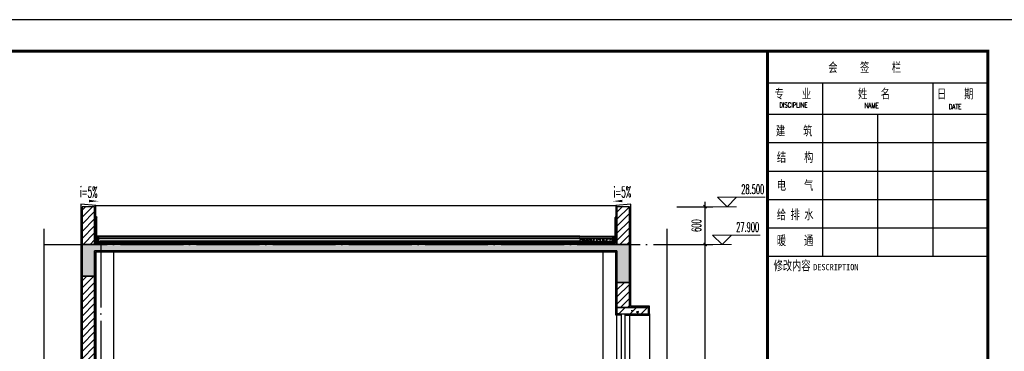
# Model space of a CAD drawing. Extents: x 1779708 to 7299578, y -1121471 to 88434.
# Tile 698 of 1056: x 6116361 to 6132007, y -949410 to -944150. Entities that reach past the tile are written whole.
import ezdxf

# ---------------------------------------------------------------- set-up
doc = ezdxf.new("R2010")
doc.units = 0
doc.header["$LTSCALE"] = 1000
doc.header["$MEASUREMENT"] = 0
doc.linetypes.add('DASH', pattern=[0.35, 0.25, -0.1])
doc.linetypes.add('DOTE', pattern=[2.42, 2, -0.2, 0.02, -0.2])
doc.layers.get('0').update_dxf_attribs({"linetype": 'CONTINUOUS'})
doc.layers.get('Defpoints').update_dxf_attribs({"linetype": 'CONTINUOUS'})
doc.layers.add('DIM_ELEV', color=3, linetype='CONTINUOUS', lineweight=13)
for name, color, linetype in [('DIM_SYMB', 3, 'CONTINUOUS'), ('DOTE', 1, 'DOTE'), ('PUB_DIM', 3, 'CONTINUOUS'), ('PUB_HATCH', 8, 'CONTINUOUS'), ('PUB_TEXT', 7, 'CONTINUOUS'), ('PUB_TITLE', 4, 'CONTINUOUS'), ('SURFACE', 6, 'CONTINUOUS'), ('WALL', 255, 'CONTINUOUS'), ('WINDOW', 2, 'CONTINUOUS'), ('可见线', 6, 'CONTINUOUS'), ('填充细线', 8, 'CONTINUOUS'), ('水专业', 6, 'CONTINUOUS'), ('粉刷线', 213, 'CONTINUOUS'), ('通-图框－文字', 4, 'CONTINUOUS')]:
    doc.layers.add(name, color=color, linetype=linetype)
doc.styles.add('-宋体', font='simhei.ttf', dxfattribs={"width": 0.7})
doc.styles.add('_TCH_DIM', font='SIMPLEX.shx', dxfattribs={"width": 0.7, "bigfont": 'GBCBIG.shx'})
doc.styles.add('_TCH_DIM_T3', font='SIMPLEX.shx', dxfattribs={"width": 0.494118, "bigfont": 'GBCBIG.shx'})
doc.styles.add('dim_font', font='SIMPLEX.shx', dxfattribs={"width": 0.8})
doc.styles.add('仿宋', font='txt', dxfattribs={"width": 0.7})
doc.dimstyles.new('_TCH_ARCH&&50', dxfattribs={"dimtxt": 148.75, "dimasz": 50, "dimexe": 125, "dimexo": 150, "dimgap": 63.125, "dimtad": 1, "dimdec": 0, "dimzin": 0, "dimdsep": 46, "dimtxsty": '_TCH_DIM_T3', "dimblk": 'ARCHTICK', "dimcen": 0.09, "dimdle": 75, "dimclrt": 7, "dimazin": 2, "dimtfac": 1, "dimtdec": 0, "dimtix": 1, "dimtmove": 2, "dimatfit": 3, "dimfxl": 250, "dimtolj": 1, "dimtzin": 0, "dimarcsym": 0})
pattern_1 = [(45, (754033.014, 172694.524), (-56.1266008, 56.1266008), [])]
pattern_2 = [(45, (754033.01, 172694.52), (-88.3883476, 88.3883476), []), (50, (754033, 172694.52), (358.630091, -31.376067), [37.5, -412.5]), (355, (754033, 172694.52), (-69.375667, 376.096067), [30, -330]), (100.4514, (754062.9, 172691.9), (289.25469, 344.71977), [31.870095, -350.571056]), (46.1842, (754033, 172794.52), (533.620524, -82.759507), [56.25, -618.75]), (96.6356, (754077.5, 172787.63), (467.331353, 487.058935), [47.805144, -525.8565]), (351.1842, (754033, 172794.5), (467.33097, 487.0593), [45, -495]), (21, (754083, 172769.52), (298.453526, -201.309445), [37.5, -412.5]), (326, (754083, 172769.52), (121.657666, 362.575023), [30, -330]), (71.4514, (754107.9, 172752.75), (420.111314, 161.265248), [31.870095, -350.571056]), (37.5, (754033.01, 172694.52), (6.0799277, 166.446927), [0, -326, 0, -335, 0, -331.25]), (7.5, (754033.01, 172694.52), (131.534769, 197.205856), [0, -191, 0, -318.5, 0, -126.25]), (327.5, (753921.51, 172694.52), (266.911218, -11.277436), [0, -125, 0, -390, 0, -517.5]), (317.5, (753871.51, 172694.52), (291.593085, 50.052491), [0, -162.5, 0, -259, 0, -367.5])]

# ---------------------------------------------------------------- blocks, each defined once
blk = doc.blocks.new('A$C3D8761CE')
at = {"layer": 'PUB_TITLE'}
for p, q in [((76100, 57400), (83100, 57400)), ((77850, 57400), (77850, 51900)), ((81350, 57400), (81350, 51900)), ((76100, 56400), (83100, 56400)), ((79600, 56400), (79600, 51900)), ((76100, 55500), (83100, 55500)), ((76100, 54600), (83100, 54600)), ((76100, 53700), (83100, 53700)), ((76100, 52800), (83100, 52800)), ((76100, 51900), (83100, 51900))]:
    blk.add_line(p, q, dxfattribs=at)
blk.add_lwpolyline([(0, 0), (84100, 0), (84100, 59400), (0, 59400)], close=True, dxfattribs=at)
at = {"layer": 'PUB_TITLE', "const_width": 100}
blk.add_lwpolyline([(2500, 1000), (83100, 1000), (83100, 58400), (2500, 58400)], close=True, dxfattribs=at)
blk.add_lwpolyline([(76100, 58400), (76100, 1000)], dxfattribs=at)
at = {"layer": '通-图框－文字'}
for s, height, style, width, p in [('会     签     栏', 300, '仿宋', 0.7, (78032, 57738)), ('专    业', 300, '仿宋', 0.7, (76326, 56902)), ('姓   名   ', 300, '仿宋', 0.7, (78975, 56902)), ('日    期', 300, '仿宋', 0.7, (81484, 56902)), ('建    筑', 300, '仿宋', 0.7, (76367, 55729)), ('结    构', 300, '仿宋', 0.7, (76396, 54891)), ('电    气', 300, '仿宋', 0.7, (76396, 53999)), ('给 排 水', 300, '仿宋', 0.7, (76396, 53070)), ('暖    通', 300, '仿宋', 0.7, (76396, 52250)), ('修改内容', 300, '仿宋', 0.7, (76292, 51452)), ('DESCRIPTION', 200, '-宋体', 0.8, (77552, 51452))]:
    blk.add_text(s, height=height, dxfattribs=dict(at, style=style, width=width)).set_placement(p)
at = {"layer": '通-图框－文字', "color": 4, "style": 'dim_font', "width": 0.65}
for s, p in [('DISCIPLINE', (76475, 56615)), ('NAME', (79185, 56599)), ('DATE', (81860, 56561))]:
    blk.add_text(s, height=160, dxfattribs=at).set_placement(p)
blk = doc.blocks.new('_ArchTick')
at = {"color": 0, "linetype": 'ByBlock', "const_width": 0.4}
blk.add_lwpolyline([(-0.5, -0.5), (0.5, 0.5)], dxfattribs=at)
blk = doc.blocks.new('*D1995')
at = {"layer": 'Defpoints', "color": 0, "transparency": 16777216}
for p in [(6126652, -947716), (6127252, -947716), (6126652, -951866)]:
    blk.add_point(p, dxfattribs=at)
at = {"layer": 'PUB_DIM', "color": 0, "lineweight": -2, "transparency": 16777216}
for p, q in [((6127252, -951941), (6127252, -947641)), ((6126802, -947716), (6127377, -947716)), ((6126802, -951866), (6127377, -951866))]:
    blk.add_line(p, q, dxfattribs=at)
at = {"layer": 'PUB_DIM', "color": 0, "lineweight": -2, "transparency": 16777216, "xscale": 50, "yscale": 50, "zscale": 50}
for p, rotation in [((6127252, -947716), 90), ((6127252, -951866), 270)]:
    blk.add_blockref('_ArchTick', p, dxfattribs=dict(at, rotation=rotation))
at = {"layer": 'PUB_DIM', "color": 7, "transparency": 16777216, "insert": (6127114, -949791), "char_height": 148.8, "attachment_point": 5, "rotation": 90, "style": '_TCH_DIM_T3'}
blk.add_mtext('\\A1;4150', dxfattribs=at)
blk = doc.blocks.new('*D1996')
at = {"layer": 'Defpoints', "color": 0, "transparency": 16777216}
for p in [(6126652, -947116), (6127252, -947116), (6126652, -947716)]:
    blk.add_point(p, dxfattribs=at)
at = {"layer": 'PUB_DIM', "color": 0, "lineweight": -2, "transparency": 16777216}
for p, q in [((6127252, -947791), (6127252, -947041)), ((6126802, -947116), (6127377, -947116)), ((6126802, -947716), (6127377, -947716))]:
    blk.add_line(p, q, dxfattribs=at)
at = {"layer": 'PUB_DIM', "color": 0, "lineweight": -2, "transparency": 16777216, "xscale": 50, "yscale": 50, "zscale": 50}
for p, rotation in [((6127252, -947116), 90), ((6127252, -947716), 270)]:
    blk.add_blockref('_ArchTick', p, dxfattribs=dict(at, rotation=rotation))
at = {"layer": 'PUB_DIM', "color": 7, "transparency": 16777216, "insert": (6127114, -947416), "char_height": 148.8, "attachment_point": 5, "rotation": 90, "style": '_TCH_DIM_T3'}
blk.add_mtext('\\A1;600', dxfattribs=at)

msp = doc.modelspace()

# ---------------------------------------------------------------- hatches: boundary and pattern name
at = {"layer": 'PUB_HATCH'}
h = msp.add_hatch(dxfattribs=at)
h.set_pattern_fill('ANSI31', color=256, scale=2, angle=45, style=0)
h.set_pattern_definition([(90, (6387093.083, -965899.8766), (-3.175, 7e-16), [])])
h.paths.add_polyline_path([(6117551.6, -947305.9), (6117570.4, -947305.9, 0.4142136), (6117551.6, -947287.1)])
h = msp.add_hatch(dxfattribs=at)
h.set_pattern_fill('ANSI31', color=256, scale=2, angle=45, style=0)
h.set_pattern_definition([(90, (5856315.164, -965899.8766), (3.175, 7e-16), [])])
h.paths.add_polyline_path([(6125856.6, -947305.9), (6125837.8, -947305.9, -0.4142136), (6125856.6, -947287.1)])
h = msp.add_hatch(dxfattribs=at)
h.set_pattern_fill('ANSI31', color=256, scale=3, angle=45, style=0)
h.set_pattern_definition([(90, (5384955.908, -888920.9907), (-4.7625, -2e-12), [])])
h.paths.add_polyline_path([(6117619.6, -947586.3), (6117589.6, -947586.3), (6117589.6, -947636.3, 0.2982166), (6117619.6, -947682.1)])
h = msp.add_hatch(dxfattribs=at)
h.set_pattern_fill('ANSI31', color=256, scale=10, angle=45, style=0)
h.set_pattern_definition([(90, (5385105.908, -888920.99), (-15.875, -7e-12), [])])
h.paths.add_polyline_path([(6125783.6, -947596.3), (6125783.6, -947586.3), (6117619.6, -947586.3), (6117619.6, -947596.3)])
at = {"layer": 'PUB_HATCH', "ltscale": 0.5}
h = msp.add_hatch(dxfattribs=at)
h.set_pattern_fill('AR-SAND', color=256, scale=5)
h.set_pattern_definition([(37.5, (6117769.623, -947661.286), (-0.400008, 12.235331), [0, -9.652, 0, -10.795, 0, -10.31875]), (7.5, (6117769.623, -947661.286), (11.238082, 17.920628), [0, -5.207, 0, -8.6995, 0, -3.33375]), (327.5, (6117761.813, -947661.286), (19.77481, 0.03593), [0, -3.175, 0, -11.43, 0, -14.9225]), (317.5, (6117761.813, -947661.286), (19.08891, 5.573233), [0, -1.5875, 0, -7.493, 0, -8.5725])])
h.paths.add_polyline_path([(6125251.6, -947621.3), (6125251.6, -947596.3), (6117619.6, -947596.3), (6117619.6, -947621.3)])
at = {"layer": 'PUB_HATCH'}
h = msp.add_hatch(dxfattribs=at)
h.set_pattern_fill('混凝土', color=256, scale=10, style=0)
h.set_pattern_definition([(50, (6117719.623, -947686.286), (71.726, -6.2752), [7.5, -82.5]), (355, (6117719.62, -947686.29), (-13.8751, 75.2192), [6, -66]), (100.4514, (6117725.6, -947686.81), (57.85094, 68.94395), [6.374, -70.1142]), (46.1842, (6117719.62, -947666.29), (106.7241, -16.5519), [11.25, -123.75]), (96.6356, (6117728.52, -947667.67), (93.4663, 97.4118), [9.561, -105.1713]), (351.1842, (6117719.62, -947666.29), (93.4662, 97.4119), [9, -99]), (21, (6117729.623, -947671.286), (59.6907, -40.2619), [7.5, -82.5]), (326, (6117729.62, -947671.29), (24.3315, 72.515), [6, -66]), (71.4514, (6117734.6, -947674.64), (84.02226, 32.25305), [6.374, -70.1142]), (37.5, (6117719.623, -947686.286), (1.215986, 33.289385), [0, -65.2, 0, -67, 0, -66.25]), (7.5, (6117719.623, -947686.286), (26.30695, 39.44117), [0, -38.2, 0, -63.7, 0, -25.25]), (327.5, (6117697.323, -947686.286), (53.38224, -2.25549), [0, -25, 0, -78, 0, -103.5]), (317.5, (6117687.323, -947686.286), (58.31862, 10.0105), [0, -32.5, 0, -51.8, 0, -73.5])])
edge = h.paths.add_edge_path()
edge.add_line((6125251.6, -947661.3), (6125251.6, -947621.3))
edge.add_line((6125251.6, -947621.3), (6117619.6, -947621.3))
edge.add_line((6117619.6, -947621.3), (6117619.6, -947682.1))
edge.add_arc((6117639.6, -947636.3), 50, 246.42182, 270)
edge.add_line((6117639.6, -947686.3), (6117639.6, -947661.3))
edge.add_line((6117639.6, -947661.3), (6125251.6, -947661.3))
h = msp.add_hatch(dxfattribs=at)
h.set_pattern_fill('ANSI37', color=256, scale=10, style=0)
h.set_pattern_definition([(45, (5385105.908, -888920.99), (-11.22532015, 11.22532015), []), (135, (5385105.908, -888920.99), (-11.22532015, -11.22532015), [])])
h.paths.add_polyline_path([(6125763.6, -947686.3), (6125763.6, -947661.3), (6117639.6, -947661.3), (6117639.6, -947686.3)])
at = {"layer": 'PUB_HATCH', "ltscale": 0.5}
h = msp.add_hatch(dxfattribs=at)
h.set_pattern_fill('AR-SAND', color=256, scale=5)
h.set_pattern_definition([(142.5, (6125638.623, -947661.286), (0.4, 12.23533), [0, -9.652, 0, -10.795, 0, -10.31875]), (172.5, (6125638.623, -947661.286), (-11.2381, 17.9206), [0, -5.207, 0, -8.6995, 0, -3.33375]), (212.5, (6125646.434, -947661.286), (-19.7748, 0.03593), [0, -3.175, 0, -11.43, 0, -14.9225]), (222.5, (6125646.434, -947661.286), (-19.0889, 5.5732), [0, -1.5875, 0, -7.493, 0, -8.5725])])
h.paths.add_polyline_path([(6125256.6, -947621.3), (6125256.6, -947596.3), (6125788.6, -947596.3), (6125788.6, -947621.3)])
at = {"layer": 'PUB_HATCH'}
h = msp.add_hatch(dxfattribs=at)
h.set_pattern_fill('混凝土', color=256, scale=10, style=0)
h.set_pattern_definition([(130, (6125688.623, -947686.286), (-71.726, -6.275), [7.5, -82.5]), (185, (6125688.62, -947686.29), (13.875, 75.219), [6, -66]), (79.549, (6125682.646, -947686.81), (-57.851, 68.944), [6.374, -70.114]), (133.816, (6125688.62, -947666.29), (-106.724, -16.552), [11.25, -123.75]), (83.364, (6125679.73, -947667.67), (-93.466, 97.412), [9.56, -105.171]), (188.816, (6125688.62, -947666.29), (-93.466, 97.412), [9, -99]), (159, (6125678.623, -947671.286), (-59.691, -40.262), [7.5, -82.5]), (214, (6125678.62, -947671.29), (-24.332, 72.515), [6, -66]), (108.549, (6125673.65, -947674.64), (-84.022, 32.253), [6.374, -70.114]), (142.5, (6125688.623, -947686.286), (-1.216, 33.2894), [0, -65.2, 0, -67, 0, -66.25]), (172.5, (6125688.623, -947686.286), (-26.307, 39.4412), [0, -38.2, 0, -63.7, 0, -25.25]), (212.5, (6125710.923, -947686.286), (-53.3822, -2.2555), [0, -25, 0, -78, 0, -103.5]), (222.5, (6125720.923, -947686.286), (-58.3186, 10.0105), [0, -32.5, 0, -51.8, 0, -73.5])])
edge = h.paths.add_edge_path()
edge.add_line((6125256.6, -947661.3), (6125256.6, -947621.3))
edge.add_line((6125256.6, -947621.3), (6125788.6, -947621.3))
edge.add_line((6125788.6, -947621.3), (6125788.6, -947682.1))
edge.add_arc((6125768.6, -947636.3), 50, 270, 293.57818, ccw=False)
edge.add_line((6125768.6, -947686.3), (6125768.6, -947661.3))
edge.add_line((6125768.6, -947661.3), (6125256.6, -947661.3))
h = msp.add_hatch(dxfattribs=at)
h.set_pattern_fill('ANSI31', color=256, scale=3, angle=45, style=0)
h.set_pattern_definition([(90, (6858452.339, -888920.9907), (4.7625, -2e-12), [])])
h.paths.add_polyline_path([(6125788.6, -947586.3), (6125818.6, -947586.3), (6125818.6, -947636.3, -0.2982166), (6125788.6, -947682.1)])
at = {"layer": '填充细线'}
h = msp.add_hatch(dxfattribs=at)
h.set_pattern_fill('ANSI31', color=256, scale=50, style=0)
h.set_pattern_definition(pattern_1)
h.paths.add_polyline_path([(6117551.6, -947116.3), (6117351.6, -947116.3), (6117351.6, -947716.3), (6117551.6, -947716.3)])
h = msp.add_hatch(dxfattribs=at)
h.set_pattern_fill('ANSI31', color=256, scale=50, style=0)
h.set_pattern_definition(pattern_1)
h.paths.add_polyline_path([(6126051.6, -947116.3), (6125851.6, -947116.3), (6125851.6, -947716.3), (6126051.6, -947716.3)])
h = msp.add_hatch(dxfattribs=at)
h.set_pattern_fill('钢筋混凝土', color=256, scale=50, style=0)
h.set_pattern_definition(pattern_2)
h.paths.add_polyline_path([(6117551.6, -947816.3), (6125851.6, -947816.3), (6125851.6, -948316.3), (6126051.6, -948316.3), (6126051.6, -947716.3), (6125851.6, -947716.3), (6117351.6, -947716.3), (6117351.6, -948216.3), (6117551.6, -948216.3)])
h = msp.add_hatch(dxfattribs=at)
h.set_pattern_fill('ANSI31', color=256, scale=50, style=0)
h.set_pattern_definition(pattern_1)
h.paths.add_polyline_path([(6117551.6, -948216.3), (6117351.6, -948216.3), (6117351.6, -951916.3), (6117551.6, -951916.3)])
h = msp.add_hatch(dxfattribs=at)
h.set_pattern_fill('ANSI31', color=256, scale=50, style=0)
h.set_pattern_definition(pattern_1)
h.paths.add_polyline_path([(6126051.6, -948316.3), (6125851.6, -948316.3), (6125851.6, -948716.3), (6126051.6, -948716.3)])
h = msp.add_hatch(dxfattribs=at)
h.set_pattern_fill('钢筋混凝土', color=256, scale=50, style=0)
h.set_pattern_definition(pattern_2)
h.paths.add_polyline_path([(6126351.6, -948716.3), (6125851.6, -948716.3), (6125851.6, -948816.3), (6126351.6, -948816.3)])

# ---------------------------------------------------------------- linework, layer by layer
at = {"layer": 'DIM_ELEV'}
for p, q in [((6127601.6, -947116.3), (6127451.6, -946966.3)), ((6127451.6, -946966.3), (6128205.4, -946966.3)), ((6127601.6, -947116.3), (6127751.6, -946966.3)), ((6127251.6, -947116.3), (6127751.6, -947116.3)), ((6127521.4, -947716.3), (6127371.4, -947566.3)), ((6127371.4, -947566.3), (6128125.2, -947566.3)), ((6127521.4, -947716.3), (6127671.4, -947566.3)), ((6127171.4, -947716.3), (6127671.4, -947716.3))]:
    msp.add_line(p, q, dxfattribs=at)
at = {"layer": 'DIM_SYMB'}
for points in [[(6117305.2, -947023.6, 0, 0, 0), (6117613.7, -947028.7, 0, 40, 0), (6117463.7, -947026.2, 0, 0, 0)], [(6126098, -947023.6, 0, 0, 0), (6125789.6, -947028.7, 0, 40, 0), (6125939.5, -947026.2, 0, 0, 0)]]:
    msp.add_lwpolyline(points, format="xyseb", dxfattribs=at)
for points in [[(6116751.6, -968166.3), (6116751.6, -957872.5), (6116646.6, -957834.3), (6116856.6, -957797.3), (6116751.6, -957760), (6116751.6, -947466.3)], [(6126651.6, -968166.3), (6126651.6, -957872.5), (6126546.6, -957834.3), (6126756.6, -957797.3), (6126651.6, -957760), (6126651.6, -947466.3)]]:
    msp.add_lwpolyline(points, dxfattribs=at)
at = {"layer": 'DOTE', "ltscale": 0.5}
for p, q in [((6117651.6, -947716.3), (6117651.6, -968346.9)), ((6126051.6, -947716.3), (6126051.6, -968346.9))]:
    msp.add_line(p, q, dxfattribs=at)
msp.add_lwpolyline([(6116751.6, -947716.3), (6126951.6, -947716.3)], dxfattribs=at)
at = {"layer": 'SURFACE'}
for p, q in [((6117551.6, -947305.9), (6117570.4, -947305.9)), ((6117576.6, -947272.5), (6117586.6, -947288.1)), ((6117586.6, -947586.3), (6117586.6, -947288.1)), ((6125831.6, -947272.5), (6125821.6, -947288.1)), ((6125821.6, -947586.3), (6125821.6, -947288.1)), ((6125856.6, -947305.9), (6125837.8, -947305.9)), ((6117619.6, -947586.3), (6117586.6, -947586.3)), ((6117589.6, -947636.3), (6117589.6, -947586.3)), ((6117619.6, -947682.1), (6117619.6, -947586.3)), ((6125259.7, -947586.3), (6117619.6, -947586.3)), ((6125259.7, -947596.3), (6117619.6, -947596.3)), ((6125259.7, -947621.3), (6117619.6, -947621.3)), ((6125259.7, -947661.3), (6117639.6, -947661.3)), ((6117639.6, -947686.3), (6117639.6, -947661.3)), ((6125256.6, -947586.3), (6125788.6, -947586.3)), ((6125256.6, -947596.3), (6125788.6, -947596.3)), ((6125256.6, -947621.3), (6125788.6, -947621.3)), ((6125256.6, -947661.3), (6125768.6, -947661.3)), ((6125768.6, -947686.3), (6125768.6, -947661.3)), ((6125788.6, -947682.1), (6125788.6, -947586.3)), ((6125788.6, -947586.3), (6125821.6, -947586.3)), ((6125818.6, -947636.3), (6125818.6, -947586.3)), ((6125259.7, -947686.3), (6117639.6, -947686.3)), ((6125256.6, -947686.3), (6125768.6, -947686.3))]:
    msp.add_line(p, q, dxfattribs=at)
at = {"layer": 'SURFACE', "linetype": 'DASH', "ltscale": 0.05, "const_width": 1}
for points in [[(6117567.6, -947226.6), (6117532.6, -947226.6)], [(6117571.1, -947326.6), (6117541.1, -947326.6)], [(6125837.1, -947326.6), (6125867.1, -947326.6)], [(6125840.6, -947226.6), (6125875.6, -947226.6)]]:
    msp.add_lwpolyline(points, dxfattribs=at)
at = {"layer": 'SURFACE', "const_width": 2}
for points in [[(6117564.6, -947208.8), (6117564.6, -947276.5, -0.2673608), (6117577.8, -947297.9), (6117577.8, -947344.4)], [(6125843.6, -947208.8), (6125843.6, -947276.5, 0.2673608), (6125830.4, -947297.9), (6125830.4, -947344.4)]]:
    msp.add_lwpolyline(points, format="xyb", dxfattribs=at)
at = {"layer": 'SURFACE', "const_width": 1}
for points in [[(6117567.6, -947219.6), (6117567.6, -947233.6)], [(6117571.1, -947319.6), (6117571.1, -947333.6)], [(6125837.1, -947319.6), (6125837.1, -947333.6)], [(6125840.6, -947219.6), (6125840.6, -947233.6)]]:
    msp.add_lwpolyline(points, dxfattribs=at)
at = {"layer": 'SURFACE'}
for centre, radius, start, end in [((6117551.6, -947305.9), 18.8, 0, 90), ((6125856.6, -947305.9), 18.8, 90, 180), ((6117639.6, -947636.3), 50, 180, 270), ((6125768.6, -947636.3), 50, 270, 0)]:
    msp.add_arc(centre, radius, start, end, dxfattribs=at)
at = {"layer": 'WALL'}
for p, q in [((6117351.6, -947116.3), (6117351.6, -951916.3)), ((6117551.6, -947116.3), (6117551.6, -947716.3)), ((6125851.6, -947716.3), (6125851.6, -947116.3)), ((6125851.6, -947716.3), (6125851.6, -947116.3)), ((6126051.6, -948716.3), (6126051.6, -947116.3)), ((6117551.6, -947816.3), (6117551.6, -951916.3)), ((6125851.6, -948816.3), (6125851.6, -947816.3)), ((6126351.6, -948716.3), (6126351.6, -948816.3))]:
    msp.add_line(p, q, dxfattribs=at)
for points in [[(6117551.6, -947116.3), (6117351.6, -947116.3)], [(6126051.6, -947116.3), (6125851.6, -947116.3)], [(6126051.6, -947716.3), (6117351.6, -947716.3)], [(6117551.6, -947816.3), (6117551.6, -948216.3), (6117351.6, -948216.3), (6117351.6, -947716.3)], [(6125851.6, -947816.3), (6117551.6, -947816.3)], [(6125851.6, -947816.3), (6125851.6, -948316.3), (6126051.6, -948316.3), (6126051.6, -947716.3), (6125851.6, -947716.3)], [(6125851.6, -948716.3), (6126351.6, -948716.3)], [(6125851.6, -948816.3), (6126351.6, -948816.3)]]:
    msp.add_lwpolyline(points, dxfattribs=at)
at = {"layer": 'WINDOW'}
for p, q in [((6125921.6, -950916.3), (6125921.6, -948816.3)), ((6125981.6, -950916.3), (6125981.6, -948816.3))]:
    msp.add_line(p, q, dxfattribs=at)
msp.add_lwpolyline([(6125851.6, -948816.3), (6126051.6, -948816.3), (6126051.6, -950916.3), (6125851.6, -950916.3)], close=True, dxfattribs=at)
at = {"layer": '可见线'}
for p, q in [((6117551.6, -947096.3), (6125851.6, -947096.3)), ((6117851.6, -947836.3), (6117851.6, -951866.3)), ((6125631.6, -953768.1), (6125631.6, -947836.3)), ((6126371.6, -948816.3), (6126371.6, -959766.3))]:
    msp.add_line(p, q, dxfattribs=at)
at = {"layer": '填充细线'}
for points in [[(6117551.6, -947116.3), (6117351.6, -947116.3), (6117351.6, -947716.3), (6117551.6, -947716.3)], [(6126051.6, -947116.3), (6125851.6, -947116.3), (6125851.6, -947716.3), (6126051.6, -947716.3)], [(6117551.6, -947816.3), (6125851.6, -947816.3), (6125851.6, -948316.3), (6126051.6, -948316.3), (6126051.6, -947716.3), (6125851.6, -947716.3), (6117351.6, -947716.3), (6117351.6, -948216.3), (6117551.6, -948216.3)], [(6117551.6, -948216.3), (6117351.6, -948216.3), (6117351.6, -951916.3), (6117551.6, -951916.3)], [(6126051.6, -948316.3), (6125851.6, -948316.3), (6125851.6, -948716.3), (6126051.6, -948716.3)], [(6126351.6, -948716.3), (6125851.6, -948716.3), (6125851.6, -948816.3), (6126351.6, -948816.3)]]:
    msp.add_lwpolyline(points, close=True, dxfattribs=at)
at = {"layer": '水专业', "linetype": 'DASH', "ltscale": 0.2}
for points, const_width in [([(6125259.7, -947712.3), (6117624.1, -947712.3, -0.4142136), (6117555.6, -947643.8), (6117555.6, -947305.9)], 2), ([(6125351.4, -947705.3), (6117624.1, -947705.3, -0.4142136), (6117562.6, -947643.8), (6117562.6, -947305.9)], 5), ([(6125259.7, -947696.3), (6117624.1, -947696.3, -0.4142136), (6117571.6, -947643.8), (6117571.6, -947305.9)], 5), ([(6125256.6, -947696.3), (6125784.1, -947696.3, 0.4142136), (6125836.6, -947643.8), (6125836.6, -947305.9)], 5), ([(6125256.6, -947712.3), (6125784.1, -947712.3, 0.4142136), (6125852.6, -947643.8), (6125852.6, -947305.9)], 2), ([(6125356.6, -947705.3), (6125784.1, -947705.3, 0.4142136), (6125845.6, -947643.8), (6125845.6, -947305.9)], 5)]:
    msp.add_lwpolyline(points, format="xyb", dxfattribs=dict(at, const_width=const_width))
at = {"layer": '水专业'}
for points in [[(6125351.4, -947707.8), (6117624.1, -947707.8, -0.4142136), (6117560.1, -947643.8), (6117560.1, -947305.9)], [(6125351.4, -947702.8), (6117624.1, -947702.8, -0.4142136), (6117565.1, -947643.8), (6117565.1, -947305.9)], [(6118151.6, -947698.8), (6117624.1, -947698.8, -0.4142136), (6117569.1, -947643.8), (6117569.1, -947305.9)], [(6118151.6, -947693.8), (6117624.1, -947693.8, -0.4142136), (6117574.1, -947643.8), (6117574.1, -947305.9)], [(6125256.6, -947693.8), (6125784.1, -947693.8, 0.4142136), (6125834.1, -947643.8), (6125834.1, -947305.9)], [(6125256.6, -947698.8), (6125784.1, -947698.8, 0.4142136), (6125839.1, -947643.8), (6125839.1, -947305.9)], [(6125356.6, -947702.8), (6125784.1, -947702.8, 0.4142136), (6125843.1, -947643.8), (6125843.1, -947305.9)], [(6125356.6, -947707.8), (6125784.1, -947707.8, 0.4142136), (6125848.1, -947643.8), (6125848.1, -947305.9)]]:
    msp.add_lwpolyline(points, format="xyb", dxfattribs=at)
at = {"layer": '粉刷线'}
for points in [[(6117571.6, -947716.3), (6117571.6, -947096.3), (6117331.6, -947076.3), (6117331.6, -951866.3)], [(6125981.6, -948836.3), (6126371.6, -948836.3), (6126371.6, -948696.3), (6126071.6, -948696.3), (6126071.6, -947076.3), (6125831.6, -947096.3), (6125831.6, -947272.5)], [(6125921.6, -948836.3), (6125831.6, -948836.3), (6125831.6, -947836.3), (6117571.6, -947836.3), (6117571.6, -951866.3)]]:
    msp.add_lwpolyline(points, dxfattribs=at)

# ---------------------------------------------------------------- block references
at = {"layer": '可见线', "xscale": 0.5, "yscale": 0.5, "zscale": 0.5}
msp.add_blockref('A$C3D8761CE', (6090194.5, -973850.2), dxfattribs=at)

# ---------------------------------------------------------------- texts
at = {"layer": 'PUB_TEXT', "color": 7, "style": '_TCH_DIM', "width": 0.494118}
for rotation, p in [(359.04516, (6117316.4, -946966.6)), (0.95484, (6125798.9, -946971.4))]:
    msp.add_text('i=5%', height=170, rotation=rotation, dxfattribs=at).set_placement(p)
for s, p in [('28.500', (6127826.4, -946913.8)), ('27.900', (6127746.2, -947513.8))]:
    msp.add_text(s, height=148.75, dxfattribs=at).set_placement(p)

# ---------------------------------------------------------------- dimensions: what is measured, and where the dimension line sits
at = {"layer": 'PUB_DIM'}
for p1, p2, picture, middle in [((6126651.6, -947716.3), (6126651.6, -947116.3), '*D1996', (6127114.1, -947416.3)), ((6126651.6, -951866.3), (6126651.6, -947716.3), '*D1995', (6127114.1, -949791.3))]:
    dim = msp.add_aligned_dim(p1=p1, p2=p2, distance=-600, dimstyle='_TCH_ARCH&&50', dxfattribs=at)
    dim.commit()
    dim.dimension.update_dxf_attribs({"geometry": picture, "text_midpoint": middle})

doc.saveas('drawing.dxf')
